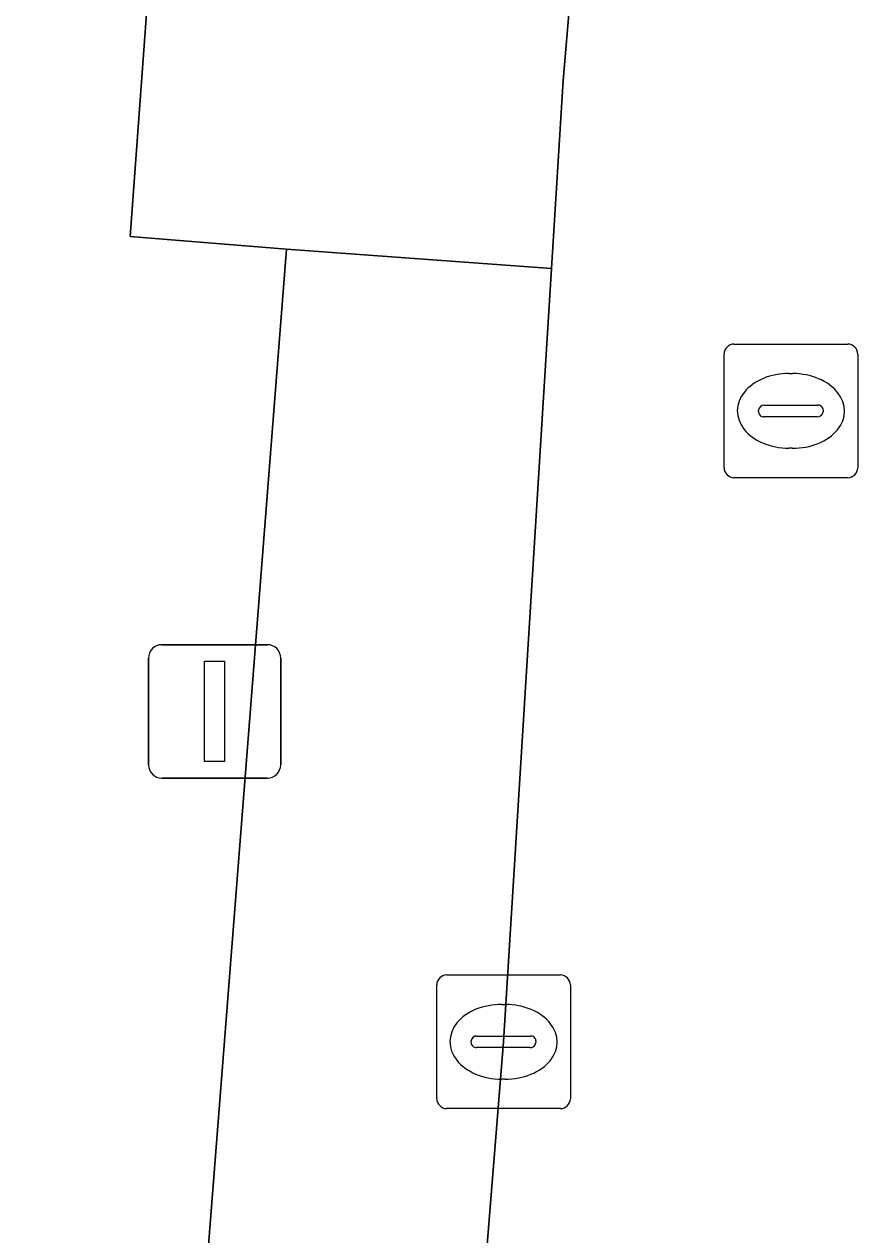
# Model space of a CAD drawing. Extents: x 159960 to 160866, y 382700 to 383354.
# Drawn here: x 160587.16 to 160593.4, y 383273.83 to 383282.89 of the extents above; entities that cross this region are included whole.
import ezdxf

# ---------------------------------------------------------------- set-up
doc = ezdxf.new("R2010")
doc.units = 0
for name, color, linetype in [('IMGEO_Groenvoorziening', 7, 'Continuous'), ('IMGEO_Kolk', 7, 'Continuous'), ('IMGEO_Lichtmast', 7, 'Continuous'), ('IMGEO_Rijbaan_lokaal_open', 7, 'Continuous'), ('IMGEO_Rioolput', 7, 'Continuous'), ('IMGEO_Voetpad_open', 7, 'Continuous')]:
    doc.layers.add(name, color=color, linetype=linetype)

msp = doc.modelspace()

# ---------------------------------------------------------------- linework, layer by layer
at = {"layer": 'IMGEO_Groenvoorziening'}
msp.add_lwpolyline([(160588.427, 383287.775), (160587.953, 383281.304), (160589.125, 383281.211), (160591.107, 383281.066), (160591.194, 383282.474), (160591.289, 383283.589)], dxfattribs=at)
msp.add_lwpolyline([(160591.107, 383281.066), (160589.125, 383281.211), (160588.227, 383269.737), (160590.291, 383269.602), (160590.749, 383275.275)], close=True, dxfattribs=at)
at = {"layer": 'IMGEO_Kolk'}
for p, q in [((160590.3229, 383275.7755), (160591.1751, 383275.7755)), ((160590.2485, 383274.8489), (160590.2485, 383275.7011)), ((160591.2495, 383275.7011), (160591.2495, 383274.8489)), ((160590.7365, 383275.5547), (160590.7615, 383275.5547)), ((160590.5069, 383275.2689), (160590.5069, 383275.2811)), ((160590.55, 383275.3183), (160590.9479, 383275.3183)), ((160590.991, 383275.2811), (160590.991, 383275.2689)), ((160590.9445, 383275.2317), (160590.5466, 383275.2317)), ((160590.7585, 383274.9953), (160590.7336, 383274.9953)), ((160591.1751, 383274.7745), (160590.3229, 383274.7745))]:
    msp.add_line(p, q, dxfattribs=at)
for points in [[(160590.3229, 383275.7755), (160591.1751, 383275.7755)], [(160590.2485, 383274.8489), (160590.2485, 383275.7011)], [(160591.2495, 383275.7011), (160591.2495, 383274.8489)], [(160591.1751, 383274.7745), (160590.3229, 383274.7745)]]:
    msp.add_lwpolyline(points, dxfattribs=at)
for centre, radius, start, end in [((160590.325, 383275.699), 0.0765, 91.55205, 178.44795), ((160590.325, 383275.699), 0.0765, 91.55205, 178.44795), ((160591.173, 383275.699), 0.0765, 1.55205, 88.44795), ((160591.173, 383275.699), 0.0765, 1.55205, 88.44795), ((160590.5471, 383275.2781), 0.0403, 85.87752, 175.75265), ((160590.9524, 383275.2799), 0.0386, 1.73085, 96.63898), ((160590.5436, 383275.2682), 0.0366, 178.93798, 274.71019), ((160590.9484, 383275.2745), 0.043, 264.86636, 352.45326), ((160590.325, 383274.851), 0.0765, 181.55205, 268.44795), ((160590.325, 383274.851), 0.0765, 181.55205, 268.44795), ((160591.173, 383274.851), 0.0765, 271.55205, 358.44795), ((160591.173, 383274.851), 0.0765, 271.55205, 358.44795)]:
    msp.add_arc(centre, radius, start, end, dxfattribs=at)
for centre, major_axis, ratio, start_param, end_param in [((160590.735, 383275.275), (-0.3872, 0.002), 0.722429, 4.712389, 7.853982), ((160590.76, 383275.275), (-0.3901, 0.002), 0.717154, 1.570796, 4.712389)]:
    msp.add_ellipse(centre, major_axis=major_axis, ratio=ratio, start_param=start_param, end_param=end_param, dxfattribs=at)
at = {"layer": 'IMGEO_Lichtmast'}
for p, q in [((160588.1911, 383278.2485), (160588.9809, 383278.2485)), ((160588.9809, 383278.2485), (160588.1911, 383278.2485)), ((160588.0911, 383277.3495), (160588.0911, 383278.1485)), ((160588.0911, 383278.1485), (160588.0911, 383277.3495)), ((160589.0809, 383278.1485), (160589.0809, 383277.3495)), ((160589.0809, 383277.3495), (160589.0809, 383278.1485)), ((160588.9809, 383277.2495), (160588.1911, 383277.2495)), ((160588.1911, 383277.2495), (160588.9809, 383277.2495))]:
    msp.add_line(p, q, dxfattribs=at)
msp.add_lwpolyline([(160588.511, 383278.124), (160588.661, 383278.124), (160588.661, 383277.374), (160588.511, 383277.374), (160588.511, 383278.124)], dxfattribs=at)
for centre, start, end in [((160588.1911, 383278.1485), 90, 180), ((160588.1911, 383278.1485), 90, 180), ((160588.9809, 383278.1485), 0, 90), ((160588.9809, 383278.1485), 360, 90), ((160588.1911, 383277.3495), 180, 270), ((160588.1911, 383277.3495), 180, 270), ((160588.9809, 383277.3495), 270, 0), ((160588.9809, 383277.3495), 270, 0)]:
    msp.add_arc(centre, 0.1, start, end, dxfattribs=at)
at = {"layer": 'IMGEO_Rijbaan_lokaal_open'}
msp.add_lwpolyline([(160591.289, 383283.589), (160591.194, 383282.474), (160591.107, 383281.066), (160590.749, 383275.275), (160590.291, 383269.602), (160590.279, 383269.46), (160589.799, 383263.517), (160589.714, 383262.461), (160589.652, 383261.774), (160589.508, 383260.177), (160588.952, 383254.011), (160588.498, 383248.477), (160588.496, 383248.453), (160587.783, 383240.496), (160587.421, 383236.457), (160587.346, 383235.819), (160587.185, 383234.463), (160587.161, 383232.265), (160587.701, 383227.093), (160587.897, 383225.898), (160588.179, 383224.135), (160588.259, 383223.756), (160587.803, 383217.766)], dxfattribs=at)
at = {"layer": 'IMGEO_Rioolput'}
for p, q in [((160592.4739, 383280.4995), (160593.3261, 383280.4995)), ((160592.3995, 383279.5729), (160592.3995, 383280.4251)), ((160593.4005, 383280.4251), (160593.4005, 383279.5729)), ((160592.8875, 383280.2787), (160592.9125, 383280.2787)), ((160592.6579, 383279.9929), (160592.6579, 383280.0051)), ((160592.701, 383280.0423), (160593.0989, 383280.0423)), ((160593.142, 383280.0051), (160593.142, 383279.9929)), ((160593.0955, 383279.9557), (160592.6976, 383279.9557)), ((160592.9095, 383279.7193), (160592.8846, 383279.7193)), ((160593.3261, 383279.4985), (160592.4739, 383279.4985))]:
    msp.add_line(p, q, dxfattribs=at)
for points in [[(160592.4739, 383280.4995), (160593.3261, 383280.4995)], [(160592.3995, 383279.5729), (160592.3995, 383280.4251)], [(160593.4005, 383280.4251), (160593.4005, 383279.5729)], [(160593.3261, 383279.4985), (160592.4739, 383279.4985)]]:
    msp.add_lwpolyline(points, dxfattribs=at)
for centre, radius, start, end in [((160592.476, 383280.423), 0.0765, 91.55205, 178.44795), ((160592.476, 383280.423), 0.0765, 91.55205, 178.44795), ((160593.324, 383280.423), 0.0765, 1.55205, 88.44795), ((160593.324, 383280.423), 0.0765, 1.55205, 88.44795), ((160592.6981, 383280.0021), 0.0403, 85.87752, 175.75265), ((160592.6946, 383279.9922), 0.0366, 178.93798, 274.71019), ((160593.0994, 383279.9985), 0.043, 264.86636, 352.45326), ((160593.1034, 383280.0039), 0.0386, 1.73085, 96.63898), ((160592.476, 383279.575), 0.0765, 181.55205, 268.44795), ((160592.476, 383279.575), 0.0765, 181.55205, 268.44795), ((160593.324, 383279.575), 0.0765, 271.55205, 358.44795), ((160593.324, 383279.575), 0.0765, 271.55205, 358.44795)]:
    msp.add_arc(centre, radius, start, end, dxfattribs=at)
for centre, major_axis, ratio, start_param, end_param in [((160592.886, 383279.999), (-0.3872, 0.002), 0.722429, 4.712389, 7.853982), ((160592.911, 383279.999), (-0.3901, 0.002), 0.717154, 1.570796, 4.712389)]:
    msp.add_ellipse(centre, major_axis=major_axis, ratio=ratio, start_param=start_param, end_param=end_param, dxfattribs=at)
at = {"layer": 'IMGEO_Voetpad_open'}
msp.add_lwpolyline([(160590.152, 383269.471), (160590.279, 383269.46), (160590.291, 383269.602), (160588.227, 383269.737), (160589.125, 383281.211), (160587.953, 383281.304), (160588.427, 383287.775)], dxfattribs=at)

doc.saveas('drawing.dxf')
